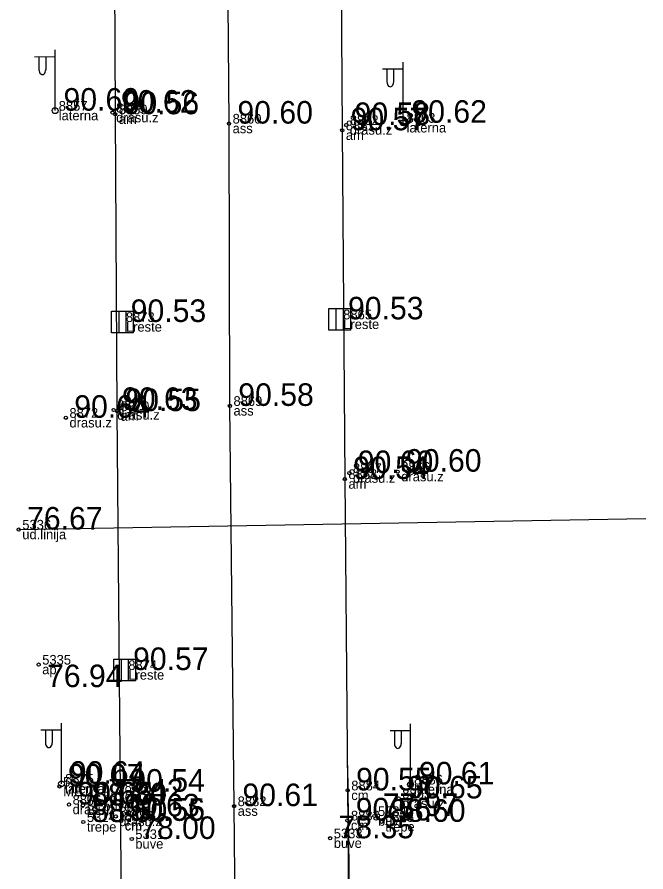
# Model space of a CAD drawing. Extents: x 614911 to 615803, y 262110 to 264311.
# Drawn here: x 615628.03 to 615647.53, y 263184.88 to 263211.4 of the extents above; entities that cross this region are included whole.
import ezdxf

# ---------------------------------------------------------------- set-up
doc = ezdxf.new("R2010")
doc.units = 0
for name, color, linetype in [('Default', 7, 'Continuous'), ('Level 37', 7, 'Continuous'), ('Level 44', 7, 'Continuous'), ('Level 48', 7, 'Continuous'), ('Level 53', 7, 'Continuous'), ('Level 54', 7, 'Continuous'), ('Level 57', 7, 'Continuous'), ('Level 58', 7, 'Continuous')]:
    doc.layers.add(name, color=color, linetype=linetype)

msp = doc.modelspace()

# ---------------------------------------------------------------- linework, layer by layer
at = {"layer": 'Default'}
msp.add_line((615628.075, 263195.502), (615647.527, 263195.842), dxfattribs=at)
msp.add_lwpolyline([(615642.111, 263047.236), (615640.427, 263062.246), (615639.699, 263075.455), (615639.466, 263087.731), (615639.08, 263107.594), (615638.669, 263146.776), (615638.411, 263178.773), (615638.281, 263188.183)], dxfattribs=at)
at = {"layer": 'Level 37'}
for points in [[(615629.566, 263431.01), (615629.603, 263421.222), (615629.627, 263411.526), (615629.82, 263386.162), (615629.901, 263376.196), (615629.953, 263365.331), (615630.032, 263355.531), (615630.094, 263343.723), (615630.15, 263334.743), (615630.222, 263324.988), (615630.324, 263314.046), (615630.353, 263305.884), (615630.476, 263292.497), (615630.569, 263278.595), (615630.639, 263268.073), (615630.767, 263250.13), (615630.888, 263239.998), (615630.949, 263229.062), (615631.015, 263218.772), (615631.067, 263208.389), (615631.123, 263199.177), (615631.345, 263173.122)], [(615636.517, 263431.183), (615636.595, 263421.289), (615636.665, 263411.593), (615636.806, 263386.87), (615636.931, 263375.725), (615636.948, 263365.501), (615637.059, 263355.344), (615637.134, 263343.807), (615637.167, 263335.039), (615637.241, 263325.081), (615637.336, 263313.942), (615637.374, 263306.112), (615637.482, 263292.409), (615637.574, 263278.5), (615637.654, 263266.567), (615637.756, 263250.366), (615637.867, 263239.792), (615637.928, 263229.314), (615638.03, 263218.463), (615638.11, 263207.891), (615638.19, 263197.069), (615638.393, 263173.174)], [(615634.894, 263173.142), (615634.754, 263186.919), (615634.625, 263199.339), (615634.598, 263208.099), (615634.519, 263218.105)]]:
    msp.add_lwpolyline(points, dxfattribs=at)
at = {"layer": 'Level 44'}
for p, q in [((615629.204, 263208.5), (615629.204, 263210.383)), ((615629.204, 263210.167), (615628.569, 263210.162)), ((615628.704, 263210.163), (615628.704, 263209.771)), ((615628.914, 263210.165), (615628.914, 263209.771)), ((615639.994, 263208.124), (615639.994, 263210.007)), ((615639.994, 263209.791), (615639.359, 263209.786)), ((615639.494, 263209.787), (615639.494, 263209.395)), ((615639.704, 263209.789), (615639.704, 263209.395)), ((615629.401, 263189.281), (615628.766, 263189.276)), ((615629.401, 263187.614), (615629.401, 263189.497)), ((615640.226, 263187.592), (615640.226, 263189.475)), ((615628.901, 263189.277), (615628.901, 263188.885)), ((615629.111, 263189.279), (615629.111, 263188.885)), ((615640.226, 263189.259), (615639.591, 263189.254)), ((615639.726, 263189.255), (615639.726, 263188.863)), ((615639.936, 263189.257), (615639.936, 263188.863))]:
    msp.add_line(p, q, dxfattribs=at)
for centre in [(615629.204, 263208.5), (615639.994, 263208.124), (615629.401, 263187.614), (615640.226, 263187.592)]:
    msp.add_circle(centre, 0.09, dxfattribs=at)
for centre in [(615628.809, 263209.771), (615639.599, 263209.395), (615629.006, 263188.885), (615639.831, 263188.863)]:
    msp.add_ellipse(centre, major_axis=(0, 0.151), ratio=0.695971, start_param=1.570796, end_param=4.712389, dxfattribs=at)
at = {"layer": 'Level 48'}
for p, q in [((615631.175, 263202.281), (615631.175, 263201.606)), ((615631.4, 263202.281), (615631.4, 263201.606)), ((615637.915, 263202.362), (615637.915, 263201.687)), ((615638.14, 263202.362), (615638.14, 263201.687)), ((615631.249, 263191.481), (615631.249, 263190.806)), ((615631.474, 263191.481), (615631.474, 263190.806))]:
    msp.add_line(p, q, dxfattribs=at)
for points in [[(615630.95, 263202.281), (615631.625, 263202.281), (615631.625, 263201.606), (615630.95, 263201.606)], [(615637.69, 263202.362), (615638.365, 263202.362), (615638.365, 263201.687), (615637.69, 263201.687)], [(615631.024, 263191.481), (615631.699, 263191.481), (615631.699, 263190.806), (615631.024, 263190.806)]]:
    msp.add_lwpolyline(points, close=True, dxfattribs=at)
at = {"layer": 'Level 57'}
for centre in [(615630.985, 263208.438), (615631.067, 263208.389), (615634.598, 263208.099), (615638.11, 263207.891), (615638.232, 263208.055), (615634.625, 263199.339), (615631.019, 263199.213), (615631.123, 263199.177), (615629.537, 263198.97), (615638.331, 263197.254), (615639.827, 263197.298), (615638.19, 263197.069), (615628.075, 263195.502), (615628.693, 263191.311), (615629.341, 263187.528), (615638.278, 263187.408), (615631.247, 263187.368), (615639.859, 263187.158), (615629.634, 263186.969), (615630.066, 263186.944), (615630.586, 263187.065), (615634.754, 263186.919), (615631.085, 263186.599), (615639.107, 263186.612), (615630.079, 263186.427), (615631.248, 263186.47), (615631.249, 263186.462), (615631.254, 263186.47), (615638.268, 263186.476), (615639.331, 263186.432), (615631.58, 263185.9), (615637.735, 263185.922)]:
    msp.add_circle(centre, 0.05, dxfattribs=at)
at = {"layer": 'Level 58'}
for centre in [(615630.985, 263208.438), (615631.067, 263208.389), (615634.598, 263208.099), (615638.11, 263207.891), (615638.232, 263208.055), (615634.625, 263199.339), (615631.019, 263199.213), (615631.123, 263199.177), (615629.537, 263198.97), (615638.331, 263197.254), (615639.827, 263197.298), (615638.19, 263197.069), (615628.075, 263195.502), (615628.693, 263191.311), (615629.341, 263187.528), (615638.278, 263187.408), (615631.247, 263187.368), (615639.859, 263187.158), (615629.634, 263186.969), (615630.066, 263186.944), (615630.586, 263187.065), (615634.754, 263186.919), (615631.085, 263186.599), (615639.107, 263186.612), (615630.079, 263186.427), (615631.248, 263186.47), (615631.249, 263186.462), (615631.254, 263186.47), (615638.268, 263186.476), (615639.331, 263186.432), (615631.58, 263185.9), (615637.735, 263185.922)]:
    msp.add_circle(centre, 0.05, dxfattribs=at)

# ---------------------------------------------------------------- texts
at = {"layer": 'Level 48'}
for s, p in [(' 90.53', (615631.288, 263201.943)), (' 90.53', (615638.028, 263202.024)), (' 90.57', (615631.362, 263191.143))]:
    msp.add_text(s, height=0.7, dxfattribs=at).set_placement(p)
at = {"layer": 'Level 53'}
for s, p in [(' laterna', (615629.204, 263208.2)), (' drasu.z', (615630.985, 263208.138)), (' am', (615631.067, 263208.089)), (' laterna', (615639.994, 263207.824)), (' ass', (615634.598, 263207.799)), (' drasu.z', (615638.232, 263207.755)), (' am', (615638.11, 263207.591)), (' Lreste', (615638.028, 263201.724)), (' Lreste', (615631.288, 263201.643)), (' drasu.z', (615631.019, 263198.913)), (' am', (615631.123, 263198.877)), (' ass', (615634.625, 263199.039)), (' drasu.z', (615629.537, 263198.67)), (' drasu.z', (615638.331, 263196.954)), (' drasu.z', (615639.827, 263196.998)), (' am', (615638.19, 263196.769)), (' ud.linija', (615628.075, 263195.202)), (' ap', (615628.693, 263191.011)), (' Lreste', (615631.362, 263190.843)), (' MET', (615629.341, 263187.228)), (' laterna', (615629.401, 263187.314)), (' laterna', (615640.226, 263187.292)), (' cm', (615631.247, 263187.068)), (' cm', (615638.278, 263187.108)), (' drasu.z', (615639.859, 263186.858)), (' drasu.z', (615629.634, 263186.669)), (' BET', (615630.066, 263186.644)), (' buve', (615630.586, 263186.765)), (' ass', (615634.754, 263186.619)), (' buve', (615639.107, 263186.312)), (' trepe', (615630.079, 263186.127)), (' drasu.z', (615631.085, 263186.299)), (' cm', (615631.248, 263186.17)), (' cm', (615631.249, 263186.162)), (' cm', (615631.254, 263186.17)), (' cm', (615638.268, 263186.176)), (' trepe', (615639.331, 263186.132)), (' buve', (615631.58, 263185.6)), (' buve', (615637.735, 263185.622))]:
    msp.add_text(s, height=0.3, dxfattribs=at).set_placement(p)
at = {"layer": 'Level 54'}
for s, p in [(' 8857', (615629.204, 263208.5)), (' 8858', (615630.985, 263208.438)), (' 8859', (615631.067, 263208.389)), (' 8860', (615634.598, 263208.099)), (' 8863', (615639.994, 263208.124)), (' 8861', (615638.11, 263207.891)), (' 8862', (615638.232, 263208.055)), (' 8865', (615638.028, 263202.024)), (' 8873', (615631.288, 263201.943)), (' 8869', (615634.625, 263199.339)), (' 8871', (615631.019, 263199.213)), (' 8870', (615631.123, 263199.177)), (' 8872', (615629.537, 263198.97)), (' 8867', (615638.331, 263197.254)), (' 8866', (615639.827, 263197.298)), (' 8868', (615638.19, 263197.069)), (' 5336', (615628.075, 263195.502)), (' 5335', (615628.693, 263191.311)), (' 8874', (615631.362, 263191.143)), (' 56', (615629.341, 263187.528)), (' 8875', (615629.401, 263187.614)), (' 8884', (615638.278, 263187.408)), (' 8886', (615640.226, 263187.592)), (' 8881', (615631.247, 263187.368)), (' 8885', (615639.859, 263187.158)), (' 8876', (615629.634, 263186.969)), (' 55', (615630.066, 263186.944)), (' 5332', (615630.586, 263187.065)), (' 8882', (615634.754, 263186.919)), (' 8877', (615631.085, 263186.599)), (' 5334', (615639.107, 263186.612)), (' 5324', (615630.079, 263186.427)), (' 8879', (615631.248, 263186.47)), (' 8880', (615631.249, 263186.462)), (' 8878', (615631.254, 263186.47)), (' 8883', (615638.268, 263186.476)), (' 5325', (615639.331, 263186.432)), (' 5331', (615631.58, 263185.9)), (' 5333', (615637.735, 263185.922))]:
    msp.add_text(s, height=0.3, dxfattribs=at).set_placement(p)
at = {"layer": 'Level 58'}
for s, p in [(' 90.60', (615629.204, 263208.5)), (' 90.62', (615630.985, 263208.438)), (' 90.56', (615631.067, 263208.389)), (' 90.60', (615634.598, 263208.099)), (' 90.58', (615638.232, 263208.055)), (' 90.62', (615639.994, 263208.124)), (' 90.57', (615638.11, 263207.891)), (' 90.63', (615631.019, 263199.213)), (' 90.58', (615634.625, 263199.339)), (' 90.64', (615629.537, 263198.97)), (' 90.55', (615631.123, 263199.177)), (' 90.54', (615638.19, 263197.069)), (' 90.60', (615638.331, 263197.254)), (' 90.60', (615639.827, 263197.298)), (' 76.67', (615628.075, 263195.502)), (' 76.94', (615628.693, 263190.611)), (' 90.07', (615629.341, 263187.528)), (' 90.64', (615629.401, 263187.614)), (' 90.61', (615640.226, 263187.592)), (' 90.54', (615631.247, 263187.368)), (' 90.55', (615638.278, 263187.408)), (' 77.42', (615630.586, 263187.065)), (' 90.65', (615639.859, 263187.158)), (' 90.66', (615629.634, 263186.969)), (' 88.80', (615630.066, 263186.944)), (' 90.61', (615634.754, 263186.919)), (' 90.63', (615631.085, 263186.599)), (' 90.56', (615631.248, 263186.47)), (' 90.55', (615631.249, 263186.462)), (' 90.56', (615631.254, 263186.47)), (' 90.56', (615638.268, 263186.476)), (' 77.97', (615639.107, 263186.612)), (' 88.60', (615630.079, 263186.427)), (' 88.60', (615639.331, 263186.432)), (' 78.35', (615637.735, 263185.922)), (' 78.00', (615631.58, 263185.9))]:
    msp.add_text(s, height=0.7, dxfattribs=at).set_placement(p)

doc.saveas('drawing.dxf')
